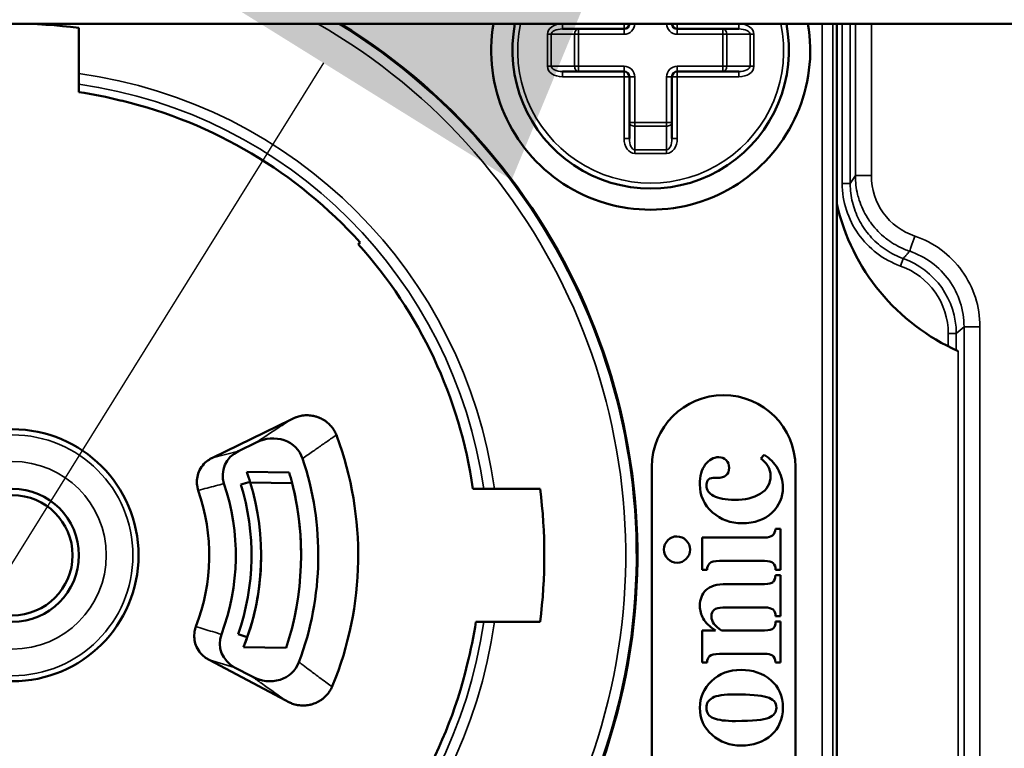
# Model space of a CAD drawing. Header units: millimetres. Extents: x 50 to 3176, y 50 to 2109.
# Tile 657 of 817: x 2344 to 2363, y 1023 to 1036. Entities that reach past the tile are written whole.
import ezdxf

# ---------------------------------------------------------------- set-up
doc = ezdxf.new("R2010")
doc.units = ezdxf.units.MM
doc.header["$LTSCALE"] = 10
for name, color, linetype, lineweight in [('Dimension (ISO)', 7, 'Continuous', 25), ('Visible (ISO)', 7, 'Continuous', 50), ('Visible Narrow (ISO)', 7, 'Continuous', 35)]:
    doc.layers.add(name, color=color, linetype=linetype, lineweight=lineweight)
doc.styles.add('Note Text (ANSI)', font='tahoma.ttf')
doc.dimstyles.new('Default (ISO)', dxfattribs={"dimscale": 10, "dimtxt": 1, "dimasz": 2.5, "dimexe": 3.175, "dimexo": 0, "dimgap": 0.762, "dimtad": 1, "dimrnd": 1e-08, "dimzin": 0, "dimdsep": 46, "dimtxsty": 'Note Text (ANSI)', "dimcen": 0.09, "dimdle": 10, "dimclrd": 1, "dimclre": 1, "dimclrt": 1, "dimazin": 0, "dimtfac": 3.5052, "dimtmove": 0, "dimatfit": 3, "dimfxl": 1, "dimtolj": 1, "dimtzin": 0, "dimlwd": -1, "dimlwe": -1, "dimarcsym": 0})

# ---------------------------------------------------------------- blocks, each defined once
blk = doc.blocks.new('*D13')
at = {"layer": 'Defpoints', "color": 0, "transparency": 16777216}
for p in [(2370.247, 1067.721), (2363.375, 1056.686)]:
    blk.add_point(p, dxfattribs=at)
at = {"layer": 'Dimension (ISO)', "color": 1, "transparency": 16777216}
for p, q in [((2383.462, 1088.942), (2521.218, 1310.149)), ((2363.375, 1056.686), (2370.247, 1067.721)), ((2350.159, 1035.464), (2336.944, 1014.243))]:
    blk.add_line(p, q, dxfattribs=at)
for points in [[(2379.925, 1091.145), (2386.999, 1086.74), (2370.247, 1067.721)], [(2346.622, 1037.667), (2353.696, 1033.262), (2363.375, 1056.686)]]:
    blk.add_solid(points, dxfattribs=at)
at = {"layer": 'Dimension (ISO)', "color": 1, "transparency": 16777216, "insert": (2422.55, 1190.872), "char_height": 10, "attachment_point": 1, "rotation": 58.0875, "style": 'Note Text (ANSI)'}
blk.add_mtext('\\A1;∅13.00 mm [∅0.512 in]', dxfattribs=at)

msp = doc.modelspace()

# ---------------------------------------------------------------- linework, layer by layer
at = {"layer": 'Visible (ISO)'}
for p, q in [((2551.3108, 1036.2033), (2182.3108, 1036.2033)), ((2345.5608, 1035.2654), (2345.5608, 1036.1248)), ((2355.8108, 1036.1033), (2354.6522, 1036.1033)), ((2357.9693, 1036.1033), (2356.8108, 1036.1033)), ((2359.8108, 1036.2033), (2359.8108, 1015.2033)), ((2354.6522, 1035.3033), (2355.8108, 1035.3033)), ((2356.8108, 1035.3033), (2357.9693, 1035.3033)), ((2345.5608, 1035.0635), (2345.5608, 1035.2654)), ((2355.9108, 1035.2033), (2355.9108, 1034.0447)), ((2356.7108, 1034.0447), (2356.7108, 1035.2033)), ((2350.846, 1032.0876), (2350.8117, 1032.0568)), ((2349.5403, 1028.7539), (2348.0734, 1028.0385)), ((2349.5403, 1028.7539), (2349.5862, 1028.7763)), ((2348.559, 1028.164), (2348.8945, 1028.3276)), ((2358.3836, 1028.0254), (2358.4438, 1028.0949)), ((2348.0588, 1028.0313), (2348.0734, 1028.0385)), ((2349.5146, 1027.7623), (2348.7147, 1027.7762)), ((2348.7147, 1027.7762), (2348.7147, 1027.7762)), ((2349.5146, 1027.7623), (2348.7147, 1027.7762)), ((2349.5146, 1027.7623), (2349.5146, 1027.7623)), ((2356.3322, 1027.866), (2356.3322, 1015.566)), ((2359.0322, 1015.566), (2359.0322, 1027.866)), ((2348.7775, 1027.5865), (2348.6044, 1027.5369)), ((2348.7811, 1027.575), (2348.7811, 1027.5748)), ((2349.5692, 1027.5613), (2348.7811, 1027.575)), ((2349.5692, 1027.5611), (2348.7811, 1027.5748)), ((2349.5692, 1027.5611), (2349.5692, 1027.5613)), ((2357.4841, 1027.6583), (2357.5597, 1027.6583)), ((2353.171, 1027.4533), (2352.9689, 1027.4533)), ((2353.3729, 1027.4533), (2353.171, 1027.4533)), ((2354.2323, 1027.4533), (2353.3729, 1027.4533)), ((2358.7508, 1026.7033), (2358.6597, 1026.7033)), ((2358.7508, 1025.9319), (2358.7508, 1026.7033)), ((2358.453, 1026.5382), (2357.282, 1026.5382)), ((2357.282, 1026.5382), (2357.282, 1025.9319)), ((2349.7367, 1026.1077), (2349.7367, 1026.108)), ((2357.6029, 1026.097), (2358.453, 1026.097)), ((2357.282, 1025.9319), (2357.3731, 1025.9319)), ((2358.6597, 1025.9319), (2358.7508, 1025.9319)), ((2358.453, 1025.6619), (2357.7402, 1025.6619)), ((2358.7508, 1025.827), (2358.6597, 1025.827)), ((2358.7508, 1025.0556), (2358.7508, 1025.827)), ((2357.6693, 1025.2207), (2358.453, 1025.2207)), ((2353.171, 1024.9533), (2353.3729, 1024.9533)), ((2353.3729, 1024.9533), (2354.2323, 1024.9533)), ((2358.6597, 1025.0556), (2358.7508, 1025.0556)), ((2358.7508, 1024.9553), (2358.6597, 1024.9553)), ((2358.7508, 1024.1839), (2358.7508, 1024.9553)), ((2357.5289, 1024.7902), (2357.282, 1024.7902)), ((2357.282, 1024.7902), (2357.282, 1024.1839)), ((2358.453, 1024.7902), (2357.64, 1024.7902)), ((2348.5552, 1024.7189), (2348.7264, 1024.6633)), ((2348.6572, 1024.4765), (2348.6572, 1024.4767)), ((2348.6572, 1024.4765), (2349.4571, 1024.4626)), ((2348.0071, 1024.2379), (2347.9928, 1024.2455)), ((2349.4481, 1023.4717), (2348.0071, 1024.2379)), ((2357.282, 1024.1839), (2357.3731, 1024.1839)), ((2357.6029, 1024.349), (2358.453, 1024.349)), ((2358.6597, 1024.1839), (2358.7508, 1024.1839)), ((2348.8175, 1023.9203), (2348.4879, 1024.0955)), ((2349.4931, 1023.4478), (2349.4481, 1023.4717))]:
    msp.add_line(p, q, dxfattribs=at)
for radius in [2.37, 1.25, 1.13]:
    msp.add_circle((2344.3108, 1026.2033), radius, dxfattribs=at)
for centre, radius, start, end in [((2344.3108, 1026.2033), 11.75, 121.67243, 58.32757), ((2344.3108, 1026.2033), 10, 82.81924, 97.18076), ((2356.3108, 1035.7033), 3, 170.40593, 9.59407), ((2356.3108, 1035.7033), 2.6, 168.91251, 11.08749), ((2355.8108, 1036.2033), 0.1, 270, 0), ((2356.8108, 1036.2033), 0.1, 180, 270), ((2355.8108, 1035.2033), 0.1, 0, 90), ((2356.8108, 1035.2033), 0.1, 90, 180), ((2344.3108, 1026.2033), 8.794, 42, 76.5195), ((2363.7108, 1033.7033), 4, 192.83857, 246.13117), ((2344.3108, 1026.2033), 8.7479, 8.21521, 42), ((2357.6822, 1027.866), 1.35, 0, 180), ((2344.3108, 1026.2033), 6.5, 337.83616, 20.16305), ((2344.3108, 1026.2033), 5.75, 339.53276, 18.4671), ((2344.3107, 1026.2033), 4.2, 339.25795, 18.74168), ((2344.2858, 1026.2028), 4.52, 340.83365, 17.16635), ((2344.2858, 1026.2029), 4.7, 338.45018, 16.97208), ((2344.1876, 1026.2046), 5.55, 341.70724, 14.1475), ((2344.1876, 1026.2048), 5.55, 359, 14.14712), ((2344.3108, 1026.2033), 3.7, 338.79307, 19.20698), ((2344.3108, 1026.2033), 10, 352.81924, 7.18076), ((2344.2858, 1026.2033), 4.7, 340.87317, 358.99687), ((2344.2858, 1026.2031), 4.7, 338.45018, 340.8754), ((2344.3108, 1026.2033), 8.794, 312, 346.5195)]:
    msp.add_arc(centre, radius, start, end, dxfattribs=at)
for centre, major_axis, ratio, start_param, end_param in [((2344.1532, 1025.8797), (1.8126, 8.9646), 0.9818305, 6.2380913, 6.3290072), ((2350.3891, 1028.4466), (-0.0405, 0.1043), 0.1856713, 4.6131769, 4.8378672), ((2349.1396, 1027.7779), (0.5639, 0.3727), 0.8879697, 6.0497198, 7.7075625), ((2348.7884, 1027.7184), (-0.5104, -0.132), 0.9483956, 4.9237624, 6.3533834), ((2355.9473, 1025.2152), (2.6156, 2.7886), 0.4395575, 6.153076, 6.3720996), ((2356.9248, 1025.9196), (0.731, 2.1191), 0.2803371, 6.1474997, 6.3795998), ((2354.6286, 1026.3977), (-3.138, -1.5423), 0.2295138, 3.0292689, 3.2196894), ((2344.2858, 1026.2029), (0.0818, 4.6998), 0.9999006, 5.0260159, 5.071096), ((2313.4892, 1026.8455), (36.2382, -0.6335), 0.371421, 0.100177, 0.1151218), ((2352.9942, 1026.6511), (-5.7943, -0.937), 0.3364886, 3.0872312, 3.2705144), ((2379.8014, 1038.0369), (-22.4997, -10.8048), 0.1595497, 6.2067154, 6.3520569), ((2357.7509, 1027.3009), (0.3563, -0.3246), 0.4194579, 2.7100069, 3.2158197), ((2345.3399, 1045.2509), (-13.2522, 18.6831), 0.0739076, 3.1510577, 3.2205603), ((2354.865, 1030.5423), (-2.0463, 4.4575), 0.2153904, 3.0430375, 3.221281), ((2361.5343, 1024.0282), (4.1301, -2.0014), 0.1267953, 2.8856776, 3.0976024), ((2357.245, 1025.311), (1.387, 0.7211), 0.2253561, 0.0743933, 0.409038), ((2365.8312, 1019.8097), (-8.5133, 5.7001), 0.1556994, 6.0547014, 6.2515459), ((2358.3883, 1026.1625), (-0.1922, 0.4832), 0.4042163, 3.3140792, 3.7978167), ((2361.2559, 1022.9037), (-3.9555, 2.5842), 0.2779039, 6.2234943, 6.4627905), ((2358.3806, 1024.636), (0.9042, -0.5106), 0.3149718, 2.6327315, 3.0196144), ((2358.0062, 1024.8834), (0.6321, 0.2668), 0.3263102, 0.1751197, 0.6581765), ((2357.977, 1024.3711), (0.6356, 0.8116), 0.3069148, 5.9097043, 6.2800303), ((2343.9872, 1026.3608), (-8.9646, 1.8126), 0.9818305, 3.0964986, 3.1874146), ((2391.8279, 1024.9794), (-34.5642, 0.1561), 0.0802589, 0.0443742, 0.1243209), ((2348.7328, 1024.5328), (-0.5055, 0.1497), 0.9483952, 6.2129715, 7.6426089), ((2349.0816, 1024.4611), (0.5505, -0.3922), 0.8879596, 4.8589725, 6.5167493), ((2357.9998, 1023.7124), (-0.5846, 0.5917), 0.3817398, 6.2702125, 6.6518746), ((2363.2658, 1013.5697), (-5.6503, 10.3845), 0.2478645, 6.1491279, 6.3497761), ((2353.0738, 1014.1112), (5.3642, 9.8348), 0.2649244, 6.2301122, 6.4266911), ((2299.517, 987.6393), (-59.1857, -36.063), 0.0927253, 3.0851534, 3.1729627), ((2375.4136, 1018.0114), (18.0004, -5.4472), 0.0660384, 2.926737, 3.0782133), ((2352.4096, 1022.2776), (6.2212, 1.1669), 0.0954397, 0.1937424, 0.4706912), ((2371.5837, 1029.8352), (-14.2847, -6.7934), 0.1980167, 6.1892907, 6.368666), ((2360.5112, 1025.3541), (3.1193, 2.1412), 0.216422, 2.9941058, 3.2883258), ((2326.5811, 1066.2795), (-31.9405, 43.5053), 0.113196, 3.0586778, 3.1538293)]:
    msp.add_ellipse(centre, major_axis=major_axis, ratio=ratio, start_param=start_param, end_param=end_param, dxfattribs=at)
for points in [[(2345.5608, 1034.9164), (2345.5608, 1034.9893), (2345.5608, 1035.0635)], [(2353.0239, 1024.9533), (2353.0968, 1024.9533), (2353.171, 1024.9533)]]:
    msp.add_rational_spline(points, [1.00003363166, 1.00005538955, 1.00000850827], degree=2, dxfattribs=at)
for points, knots in [([(2349.5862, 1028.7763), (2349.5941, 1028.7801), (2349.6029, 1028.7842), (2349.6134, 1028.7887), (2349.6141, 1028.789), (2349.6249, 1028.7936), (2349.6361, 1028.798), (2349.6487, 1028.8025), (2349.6494, 1028.8028), (2349.6629, 1028.8075), (2349.6766, 1028.8118), (2349.7059, 1028.8198), (2349.7217, 1028.8235), (2349.7529, 1028.8294), (2349.7682, 1028.8317), (2349.7866, 1028.8337), (2349.789, 1028.834), (2349.8068, 1028.8357), (2349.823, 1028.8367), (2349.8436, 1028.837), (2349.8473, 1028.837), (2349.8654, 1028.8369), (2349.8802, 1028.8364), (2349.903, 1028.8346), (2349.9103, 1028.8339), (2349.9357, 1028.831), (2349.9543, 1028.828), (2349.9798, 1028.8226), (2349.9862, 1028.8212), (2350.0115, 1028.8149), (2350.0311, 1028.8091), (2350.0585, 1028.7993), (2350.0661, 1028.7965), (2350.088, 1028.7876), (2350.1025, 1028.7811), (2350.1304, 1028.7672), (2350.1438, 1028.7599), (2350.1738, 1028.742), (2350.1903, 1028.731), (2350.216, 1028.7119), (2350.2257, 1028.7043), (2350.2596, 1028.6758), (2350.2824, 1028.6533), (2350.3241, 1028.605), (2350.343, 1028.5793), (2350.3745, 1028.5282), (2350.3876, 1028.5033), (2350.4004, 1028.474), (2350.4018, 1028.4706), (2350.4033, 1028.4672)], [0, 0, 0, 0, 0.0663966, 0.0663966, 0.0714286, 0.0714286, 0.1388454, 0.1388454, 0.1428571, 0.1428571, 0.2142857, 0.2142857, 0.2857143, 0.2857143, 0.3479802, 0.3479802, 0.3571429, 0.3571429, 0.4158703, 0.4158703, 0.4285714, 0.4285714, 0.4772688, 0.4772688, 0.5, 0.5, 0.553928, 0.553928, 0.5714286, 0.5714286, 0.6233044, 0.6233044, 0.6428571, 0.6428571, 0.6797506, 0.6797506, 0.7142857, 0.7142857, 0.7584241, 0.7584241, 0.7857143, 0.7857143, 0.8571429, 0.8571429, 0.9285714, 0.9285714, 0.9916208, 0.9916208, 1, 1, 1, 1]), ([(2347.8048, 1027.4205), (2347.8036, 1027.424), (2347.8025, 1027.4274), (2347.7958, 1027.4486), (2347.7903, 1027.4704), (2347.7719, 1027.5673), (2347.7782, 1027.663), (2347.8174, 1027.7814), (2347.8387, 1027.8255), (2347.8936, 1027.9053), (2347.9272, 1027.941), (2347.9889, 1027.9914), (2348.0239, 1028.0138), (2348.0552, 1028.0296), (2348.057, 1028.0305), (2348.0588, 1028.0313)], [0.813336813, 0.813336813, 0.813336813, 0.813336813, 0.814379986, 0.814379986, 0.820010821, 0.820010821, 0.843986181, 0.843986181, 0.857473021, 0.857473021, 0.870959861, 0.870959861, 0.881367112, 0.881367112, 0.882003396, 0.882003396, 0.882003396, 0.882003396]), ([(2347.9928, 1024.2455), (2347.991, 1024.2465), (2347.9892, 1024.2474), (2347.9585, 1024.2642), (2347.9243, 1024.2879), (2347.8643, 1024.3404), (2347.8321, 1024.3772), (2347.7799, 1024.4589), (2347.7601, 1024.5037), (2347.7252, 1024.6234), (2347.7222, 1024.7193), (2347.7439, 1024.8155), (2347.7502, 1024.8371), (2347.7577, 1024.8581), (2347.7589, 1024.8614), (2347.7602, 1024.8649)], [-0.145921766, -0.145921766, -0.145921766, -0.145921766, -0.145286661, -0.145286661, -0.134879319, -0.134879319, -0.121391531, -0.121391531, -0.107903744, -0.107903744, -0.083928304, -0.083928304, -0.078297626, -0.078297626, -0.077255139, -0.077255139, -0.077255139, -0.077255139]), ([(2350.3206, 1023.7282), (2350.3084, 1023.7016), (2350.2944, 1023.676), (2350.277, 1023.6492), (2350.2755, 1023.6469), (2350.2564, 1023.6181), (2350.2366, 1023.593), (2350.1932, 1023.5462), (2350.1695, 1023.5245), (2350.1287, 1023.4926), (2350.1126, 1023.4812), (2350.0855, 1023.4641), (2350.075, 1023.4578), (2350.0499, 1023.444), (2350.0353, 1023.4368), (2350.0069, 1023.424), (2349.9931, 1023.4185), (2349.9591, 1023.4061), (2349.9391, 1023.4001), (2349.9121, 1023.3934), (2349.9048, 1023.3917), (2349.8777, 1023.3861), (2349.8587, 1023.3831), (2349.8343, 1023.3804), (2349.8283, 1023.3799), (2349.8063, 1023.3781), (2349.7909, 1023.3776), (2349.7691, 1023.3775), (2349.7623, 1023.3776), (2349.7381, 1023.3784), (2349.7215, 1023.3797), (2349.7025, 1023.3819), (2349.6993, 1023.3823), (2349.68, 1023.3849), (2349.6646, 1023.3875), (2349.6478, 1023.3911), (2349.6456, 1023.3916), (2349.6268, 1023.3958), (2349.6112, 1023.4001), (2349.5832, 1023.4088), (2349.5706, 1023.4132), (2349.5579, 1023.4181), (2349.557, 1023.4184), (2349.5446, 1023.4233), (2349.5338, 1023.428), (2349.5231, 1023.4329), (2349.5222, 1023.4333), (2349.5117, 1023.4382), (2349.503, 1023.4426), (2349.4945, 1023.4471), (2349.4938, 1023.4474), (2349.4931, 1023.4478)], [0, 0, 0, 0, 0.0653429, 0.0653429, 0.0714286, 0.0714286, 0.1428571, 0.1428571, 0.2142857, 0.2142857, 0.2582452, 0.2582452, 0.2857143, 0.2857143, 0.3226135, 0.3226135, 0.3571429, 0.3571429, 0.4088706, 0.4088706, 0.4285714, 0.4285714, 0.4822167, 0.4822167, 0.5, 0.5, 0.5485907, 0.5485907, 0.5714286, 0.5714286, 0.6307085, 0.6307085, 0.6428571, 0.6428571, 0.704722, 0.704722, 0.7142857, 0.7142857, 0.7857143, 0.7857143, 0.8521937, 0.8521937, 0.8571429, 0.8571429, 0.9228205, 0.9228205, 0.9285714, 0.9285714, 0.9944548, 0.9944548, 1, 1, 1, 1])]:
    msp.add_open_spline(points, degree=3, knots=knots, dxfattribs=at)
for points in [[(2357.2358, 1027.5379), (2357.2358, 1027.6922), (2357.2697, 1027.8156), (2357.3376, 1027.9082)], [(2357.3376, 1027.9082), (2357.4055, 1028.0008), (2357.4903, 1028.0486), (2357.5952, 1028.0486)], [(2358.5209, 1027.8758), (2358.4916, 1027.9267), (2358.4453, 1027.9761), (2358.3836, 1028.0254)], [(2357.731, 1027.7076), (2357.694, 1027.6737), (2357.6369, 1027.6583), (2357.5597, 1027.6583)], [(2357.7865, 1027.8496), (2357.7865, 1027.7879), (2357.768, 1027.7416), (2357.731, 1027.7076)], [(2358.37, 1027.3599), (2358.4993, 1027.4361), (2358.5641, 1027.5487), (2358.5641, 1027.6999)], [(2358.5641, 1027.6999), (2358.5641, 1027.7663), (2358.5502, 1027.8249), (2358.5209, 1027.8758)], [(2357.3854, 1027.6135), (2357.3669, 1027.5842), (2357.3576, 1027.5518), (2357.3576, 1027.5148)], [(2357.3576, 1027.5148), (2357.3576, 1027.4346), (2357.4024, 1027.3698), (2357.4919, 1027.3204)], [(2357.8945, 1027.2463), (2358.0827, 1027.2463), (2358.2401, 1027.2834), (2358.37, 1027.3599)], [(2358.797, 1027.4808), (2358.797, 1027.2957), (2358.7292, 1027.1368), (2358.5907, 1027.0037)], [(2357.4919, 1027.3204), (2357.5813, 1027.271), (2357.7156, 1027.2463), (2357.8945, 1027.2463)], [(2358.0287, 1026.8051), (2357.8174, 1026.8051), (2357.6323, 1026.873), (2357.4737, 1027.0107)], [(2358.5907, 1027.0037), (2358.453, 1026.8714), (2358.2663, 1026.8051), (2358.0287, 1026.8051)], [(2356.5585, 1026.3114), (2356.5585, 1026.3793), (2356.5832, 1026.4364), (2356.6318, 1026.485)], [(2356.6318, 1026.485), (2356.6804, 1026.5336), (2356.7374, 1026.5583), (2356.8053, 1026.5583)], [(2356.8053, 1026.5583), (2356.8747, 1026.5583), (2356.9334, 1026.5336), (2356.9812, 1026.4842)], [(2356.9812, 1026.4842), (2357.029, 1026.4348), (2357.0522, 1026.3778), (2357.0522, 1026.3099)], [(2358.453, 1026.5382), (2358.524, 1026.5382), (2358.5749, 1026.5505), (2358.6046, 1026.5779)], [(2356.6321, 1026.1351), (2356.5832, 1026.1834), (2356.5585, 1026.242), (2356.5585, 1026.3114)], [(2357.0522, 1026.3099), (2357.0522, 1026.2404), (2357.029, 1026.1818), (2356.9812, 1026.134)], [(2356.8069, 1026.063), (2356.739, 1026.063), (2356.6819, 1026.0862), (2356.6321, 1026.1351)], [(2357.4193, 1026.0507), (2357.3885, 1026.0198), (2357.3731, 1025.9813), (2357.3731, 1025.9319)], [(2358.6597, 1025.9319), (2358.6597, 1025.9843), (2358.6459, 1026.0245), (2358.6162, 1026.0534)], [(2358.453, 1025.6619), (2358.5332, 1025.6619), (2358.5857, 1025.6742), (2358.6112, 1025.6997)], [(2357.2971, 1025.0122), (2357.2574, 1025.0849), (2357.2358, 1025.1636), (2357.2358, 1025.25)], [(2357.5027, 1025.1775), (2357.4687, 1025.1497), (2357.4517, 1025.1096), (2357.4517, 1025.0571)], [(2357.4517, 1025.0571), (2357.4517, 1025.0016), (2357.4687, 1024.9553), (2357.5001, 1024.9156)], [(2358.6216, 1024.8346), (2358.6474, 1024.8643), (2358.6597, 1024.9044), (2358.6597, 1024.9553)], [(2357.5001, 1024.9156), (2357.532, 1024.8751), (2357.5783, 1024.8334), (2357.64, 1024.7902)], [(2358.453, 1024.7902), (2358.5394, 1024.7902), (2358.5949, 1024.8041), (2358.6216, 1024.8346)], [(2357.6029, 1024.349), (2357.5104, 1024.349), (2357.4487, 1024.3351), (2357.4182, 1024.307)], [(2358.5996, 1024.3181), (2358.5656, 1024.3382), (2358.5178, 1024.349), (2358.453, 1024.349)], [(2358.6597, 1024.1839), (2358.6536, 1024.2534), (2358.6335, 1024.2981), (2358.5996, 1024.3181)], [(2357.2358, 1023.3369), (2357.2358, 1023.5313), (2357.3098, 1023.698), (2357.4568, 1023.8379)], [(2350.3305, 1023.7511), (2350.3294, 1023.7485), (2350.3273, 1023.7434), (2350.324, 1023.7358), (2350.3217, 1023.7307), (2350.3206, 1023.7282)], [(2357.4721, 1023.523), (2357.3962, 1023.4804), (2357.3576, 1023.4187), (2357.3576, 1023.3354)], [(2358.6752, 1023.3369), (2358.6752, 1023.4372), (2358.615, 1023.5036), (2358.493, 1023.537)], [(2358.5336, 1023.1463), (2358.6289, 1023.1873), (2358.6752, 1023.2505), (2358.6752, 1023.3369)], [(2358.797, 1023.3354), (2358.797, 1023.1256), (2358.7245, 1022.9543), (2358.5795, 1022.8217)], [(2357.4931, 1023.1373), (2357.5829, 1023.1024), (2357.7217, 1023.0855), (2357.9084, 1023.0855)], [(2357.9084, 1023.0855), (2358.2309, 1023.0855), (2358.4391, 1023.1055), (2358.5336, 1023.1463)], [(2358.0041, 1022.6242), (2357.7989, 1022.6242), (2357.6199, 1022.6905), (2357.466, 1022.8251)]]:
    msp.add_open_spline(points, degree=3, dxfattribs=at)
at = {"layer": 'Visible Narrow (ISO)'}
for p, q in [((2354.6522, 1036.1033), (2354.6522, 1036.2033)), ((2354.9522, 1036.1033), (2354.9522, 1036.0033)), ((2355.8108, 1036.2033), (2355.8108, 1036.1033)), ((2355.8108, 1036.0033), (2355.8108, 1036.1033)), ((2356.8108, 1036.1033), (2356.8108, 1036.2033)), ((2356.8108, 1036.1033), (2356.8108, 1036.0033)), ((2357.6693, 1036.0033), (2357.6693, 1036.1033)), ((2357.9693, 1036.2033), (2357.9693, 1036.1033)), ((2359.5357, 1015.2033), (2359.5357, 1036.2033)), ((2359.7356, 1036.2033), (2359.7356, 1015.2033)), ((2359.9134, 1033.1991), (2359.9134, 1036.2033)), ((2360.0631, 1036.2033), (2360.0633, 1033.1991)), ((2360.16, 1036.2033), (2360.1603, 1033.3446)), ((2360.4601, 1036.2033), (2360.4603, 1033.3452)), ((2354.3693, 1035.4033), (2354.3693, 1036.0033)), ((2354.3693, 1036.0033), (2354.4401, 1036.0033)), ((2354.4401, 1036.0033), (2354.4401, 1035.4033)), ((2354.8815, 1036.0033), (2354.4401, 1036.0033)), ((2354.8815, 1035.4033), (2354.8815, 1036.0033)), ((2354.8815, 1036.0033), (2354.9522, 1036.0033)), ((2355.8108, 1036.0033), (2354.9522, 1036.0033)), ((2354.9522, 1036.0033), (2354.9522, 1035.4033)), ((2357.6693, 1036.0033), (2356.8108, 1036.0033)), ((2357.6693, 1035.4033), (2357.6693, 1036.0033)), ((2357.6693, 1036.0033), (2357.7401, 1036.0033)), ((2358.1815, 1036.0033), (2357.7401, 1036.0033)), ((2357.7401, 1036.0033), (2357.7401, 1035.4033)), ((2358.1815, 1036.0033), (2358.2522, 1036.0033)), ((2358.1815, 1035.4033), (2358.1815, 1036.0033)), ((2358.2522, 1036.0033), (2358.2522, 1035.4033)), ((2354.4401, 1035.4033), (2354.3693, 1035.4033)), ((2354.4401, 1035.4033), (2354.8815, 1035.4033)), ((2354.6522, 1035.2033), (2354.6522, 1035.3033)), ((2354.9522, 1035.4033), (2354.8815, 1035.4033)), ((2354.9522, 1035.4033), (2355.8108, 1035.4033)), ((2354.9522, 1035.4033), (2354.9522, 1035.3033)), ((2355.8108, 1035.3033), (2355.8108, 1035.4033)), ((2355.8108, 1035.3033), (2355.8108, 1035.2033)), ((2356.8108, 1035.4033), (2357.6693, 1035.4033)), ((2356.8108, 1035.4033), (2356.8108, 1035.3033)), ((2356.8108, 1035.2033), (2356.8108, 1035.3033)), ((2357.6693, 1035.3033), (2357.6693, 1035.4033)), ((2357.7401, 1035.4033), (2357.6693, 1035.4033)), ((2357.7401, 1035.4033), (2358.1815, 1035.4033)), ((2357.9693, 1035.3033), (2357.9693, 1035.2033)), ((2358.2522, 1035.4033), (2358.1815, 1035.4033)), ((2355.8108, 1035.2033), (2354.6522, 1035.2033)), ((2355.8108, 1034.0447), (2355.8108, 1035.2033)), ((2355.8108, 1035.2033), (2355.9108, 1035.2033)), ((2356.0108, 1035.2033), (2355.9108, 1035.2033)), ((2356.0108, 1035.2033), (2356.0108, 1034.3447)), ((2356.6108, 1034.3447), (2356.6108, 1035.2033)), ((2356.7108, 1035.2033), (2356.6108, 1035.2033)), ((2356.7108, 1035.2033), (2356.8108, 1035.2033)), ((2357.9693, 1035.2033), (2356.8108, 1035.2033)), ((2356.8108, 1035.2033), (2356.8108, 1034.0447)), ((2355.9108, 1034.3447), (2356.0108, 1034.3447)), ((2356.0108, 1034.3447), (2356.6108, 1034.3447)), ((2356.0108, 1034.274), (2356.0108, 1034.3447)), ((2356.6108, 1034.274), (2356.0108, 1034.274)), ((2356.0108, 1034.274), (2356.0108, 1033.8326)), ((2356.6108, 1034.3447), (2356.7108, 1034.3447)), ((2356.6108, 1034.3447), (2356.6108, 1034.274)), ((2356.6108, 1033.8326), (2356.6108, 1034.274)), ((2355.9108, 1034.0447), (2355.8108, 1034.0447)), ((2356.8108, 1034.0447), (2356.7108, 1034.0447)), ((2356.0108, 1033.8326), (2356.6108, 1033.8326)), ((2356.0108, 1033.7619), (2356.0108, 1033.8326)), ((2356.6108, 1033.8326), (2356.6108, 1033.7619)), ((2356.6108, 1033.7619), (2356.0108, 1033.7619)), ((2360.1603, 1033.3446), (2360.0633, 1033.1991)), ((2360.1603, 1033.3446), (2360.4603, 1033.3446)), ((2359.9134, 1033.1991), (2360.0633, 1033.1991)), ((2361.0098, 1031.6448), (2361.0601, 1031.786)), ((2362.0567, 1030.3734), (2362.2024, 1030.5022)), ((2362.2024, 1030.5022), (2362.5023, 1030.5022)), ((2362.2024, 1021.9044), (2362.2024, 1030.5022)), ((2362.5023, 1030.5022), (2362.5023, 1021.9044)), ((2361.9068, 1030.1332), (2361.9068, 1030.3734)), ((2361.9068, 1030.3734), (2362.0567, 1030.3734)), ((2362.0567, 1030.3734), (2362.0567, 1030.0613)), ((2362.0922, 1030.0454), (2362.0922, 1022.3612)), ((2348.559, 1028.164), (2348.0734, 1028.0385)), ((2348.0071, 1024.2379), (2348.4879, 1024.0955))]:
    msp.add_line(p, q, dxfattribs=at)
for radius in [2.2646, 1.7648]:
    msp.add_circle((2344.3108, 1026.2033), radius, dxfattribs=at)
for centre, radius, start, end in [((2344.3108, 1026.2033), 11.7299, 121.51304, 58.48696), ((2344.3108, 1026.2033), 11.5299, 119.85262, 60.14738), ((2356.3108, 1035.7033), 2.5, 168.46304, 11.53696), ((2355.8108, 1036.2033), 0.2, 270, 0), ((2356.8108, 1036.2033), 0.2, 180, 270), ((2355.8108, 1035.2033), 0.2, 0, 90), ((2356.8108, 1035.2033), 0.2, 90, 180), ((2344.3108, 1026.2033), 9.1479, 7.85365, 82.14635), ((2344.3108, 1026.2033), 8.9479, 8.03032, 81.96968), ((2361.66, 1033.3445), 1.1997, 179.97923, 251.38981), ((2360.5574, 1030.3735), 1.3494, 359.99432, 70.41145), ((2344.3108, 1026.2033), 9.1479, 277.85365, 352.14635), ((2344.3108, 1026.2033), 8.9479, 278.03032, 351.96968)]:
    msp.add_arc(centre, radius, start, end, dxfattribs=at)
for centre, major_axis, ratio, start_param, end_param in [((2354.6525, 1036.0031), (-0.2831, 0.0004), 0.7071819, 4.714229, 6.28392), ((2354.6524, 1036.0032), (-0.2123, 0.0001), 0.4714906, 4.7133845, 6.2831186), ((2354.9522, 1036.0033), (0, 0.1), 0.7071068, 0.0000029, 1.570801), ((2357.6693, 1036.0033), (0, 0.1), 0.7071068, 4.7123802, 6.2831786), ((2357.9691, 1036.0031), (0.2831, 0.0004), 0.7071835, 6.2824046, 7.8520412), ((2357.9691, 1036.0032), (-0.2124, -0.0001), 0.4714285, 3.1415173, 4.7110707), ((2354.6525, 1035.4035), (0.2831, 0.0004), 0.7071835, 3.140812, 4.7104486), ((2354.6524, 1035.4034), (-0.2124, -0.0001), 0.4714285, 6.2831099, 7.8526634), ((2354.9522, 1035.4033), (0, -0.1), 0.7071068, 4.7123802, 6.2831786), ((2357.6693, 1035.4033), (0, -0.1), 0.7071068, 0.0000029, 1.570801), ((2357.9691, 1035.4035), (-0.2831, 0.0004), 0.7071819, 1.5726364, 3.1423273), ((2357.9692, 1035.4034), (-0.2123, 0.0001), 0.4714906, 1.5717918, 3.141526), ((2356.0108, 1034.3447), (-0.1, 0), 0.7071068, 0.0000029, 1.570801), ((2356.6108, 1034.3447), (0.1, 0), 0.7071068, 4.7123802, 6.2831786), ((2356.011, 1034.045), (0.0004, 0.2831), 0.7071819, 1.5726364, 3.1423273), ((2356.0109, 1034.0449), (0.0001, 0.2123), 0.4714906, 1.5717918, 3.141526), ((2356.6105, 1034.045), (-0.0004, 0.2831), 0.7071835, 3.140812, 4.7104486), ((2356.6107, 1034.0449), (-0.0001, 0.2124), 0.4714285, 3.1415173, 4.7110707), ((2361.2772, 1032.2075), (-0.0957, -0.2843), 0.0000152, 0.0227891, 1.5707868), ((2360.5573, 1030.3734), (0, 1.4995), 0.9999992, 4.712389, 5.9412524)]:
    msp.add_ellipse(centre, major_axis=major_axis, ratio=ratio, start_param=start_param, end_param=end_param, dxfattribs=at)
for points, knots in [([(2360.1604, 1033.3446), (2360.1603, 1033.2853), (2360.1639, 1033.2259), (2360.178, 1033.1079), (2360.1885, 1033.0493), (2360.2112, 1032.9556), (2360.2212, 1032.92), (2360.2513, 1032.8267), (2360.2736, 1032.7698), (2360.3248, 1032.6591), (2360.3538, 1032.6053), (2360.4037, 1032.525), (2360.4224, 1032.497), (2360.4774, 1032.4204), (2360.5158, 1032.3733), (2360.5981, 1032.2839), (2360.642, 1032.2417), (2360.7144, 1032.1802), (2360.7411, 1032.1589), (2360.8165, 1032.1032), (2360.8666, 1032.0706), (2360.9702, 1032.0116), (2361.0237, 1031.9853), (2361.1124, 1031.9479), (2361.1467, 1031.935), (2361.1814, 1031.9232)], [0.0000005, 0.0000005, 0.0000005, 0.0000005, 0.09524601, 0.09524601, 0.19058189, 0.19058189, 0.25, 0.25, 0.34799419, 0.34799419, 0.4459806, 0.4459806, 0.5, 0.5, 0.59749036, 0.59749036, 0.69520564, 0.69520564, 0.75, 0.75, 0.84571448, 0.84571448, 0.94121711, 0.94121711, 0.99999872, 0.99999872, 0.99999872, 0.99999872]), ([(2359.9134, 1033.1991), (2359.9134, 1033.0234), (2359.967, 1032.6911), (2360.1935, 1032.2328), (2360.5492, 1031.8657), (2360.8442, 1031.7037), (2361.0098, 1031.6448)], [0.00002052, 0.00002052, 0.00002052, 0.00002052, 0.25, 0.5, 0.75, 1, 1, 1, 1]), ([(2361.0601, 1031.786), (2361.0044, 1031.8058), (2360.9498, 1031.829), (2360.8413, 1031.8828), (2360.7875, 1031.9137), (2360.6865, 1031.9805), (2360.639, 1032.0161), (2360.5487, 1032.0926), (2360.5059, 1032.1335), (2360.4252, 1032.2201), (2360.3875, 1032.2657), (2360.3476, 1032.3203), (2360.3427, 1032.3271), (2360.3045, 1032.3811), (2360.274, 1032.4302), (2360.2187, 1032.5316), (2360.194, 1032.5839), (2360.1508, 1032.6911), (2360.1322, 1032.7459), (2360.1016, 1032.8573), (2360.0895, 1032.9139), (2360.072, 1033.0281), (2360.0665, 1033.0857), (2360.0637, 1033.1619), (2360.0633, 1033.1805), (2360.0633, 1033.1991)], [0.00000004, 0.00000004, 0.00000004, 0.00000004, 0.09637614, 0.09637614, 0.1972821, 0.1972821, 0.29361418, 0.29361418, 0.38993481, 0.38993481, 0.48627759, 0.48627759, 0.5, 0.5, 0.59396812, 0.59396812, 0.68788433, 0.68788433, 0.78180526, 0.78180526, 0.87572697, 0.87572697, 0.96971587, 0.96971587, 0.99999999, 0.99999999, 0.99999999, 0.99999999]), ([(2361.2772, 1032.2075), (2361.4591, 1032.1462), (2361.7857, 1031.9747), (2362.1894, 1031.5694), (2362.4443, 1031.0575), (2362.5023, 1030.6938), (2362.5023, 1030.5022)], [0.00000201, 0.00000201, 0.00000201, 0.00000201, 0.25, 0.5, 0.75, 0.9999993, 0.9999993, 0.9999993, 0.9999993]), ([(2361.1814, 1031.9232), (2361.168, 1031.908), (2361.1545, 1031.8928), (2361.1275, 1031.8623), (2361.114, 1031.847), (2361.087, 1031.8165), (2361.0736, 1031.8013), (2361.0601, 1031.786)], [0.00000002, 0.00000002, 0.00000002, 0.00000002, 0.33333333, 0.33333333, 0.66666667, 0.66666667, 0.99999998, 0.99999998, 0.99999998, 0.99999998]), ([(2362.2024, 1030.5022), (2362.2024, 1030.6575), (2362.1539, 1030.9683), (2361.9409, 1031.3914), (2361.6079, 1031.7284), (2361.3287, 1031.8737), (2361.1814, 1031.9232)], [0.00000029, 0.00000029, 0.00000029, 0.00000029, 0.25, 0.5, 0.75, 1, 1, 1, 1]), ([(2349.5403, 1028.7539), (2349.5139, 1028.7365), (2349.4152, 1028.6712), (2349.2368, 1028.5534), (2349.0478, 1028.4287), (2348.9312, 1028.3518), (2348.8945, 1028.3276)], [0.00000018, 0.00000018, 0.00000018, 0.00000018, 0.12298917, 0.46002846, 0.83020595, 1, 1, 1, 1]), ([(2349.7647, 1028.0247), (2349.7684, 1028.0272), (2349.7721, 1028.0298), (2349.7758, 1028.0324), (2349.8415, 1028.0782), (2349.9077, 1028.1241), (2349.9743, 1028.1704), (2349.9871, 1028.1793), (2350, 1028.1882), (2350.0128, 1028.1971), (2350.0706, 1028.2372), (2350.1287, 1028.2774), (2350.1871, 1028.3179), (2350.2008, 1028.3273), (2350.2145, 1028.3368), (2350.2282, 1028.3463), (2350.2862, 1028.3864), (2350.3445, 1028.4267), (2350.4033, 1028.4672)], [0, 0, 0, 0, 0.01784738, 0.01784738, 0.01784738, 0.33333333, 0.33333333, 0.33333333, 0.39403925, 0.39403925, 0.39403925, 0.66666667, 0.66666667, 0.66666667, 0.73031826, 0.73031826, 0.73031826, 0.99999998, 0.99999998, 0.99999998, 0.99999998]), ([(2347.8048, 1027.4205), (2347.8613, 1027.4378), (2347.9169, 1027.4541), (2347.971, 1027.4688), (2348.0252, 1027.4834), (2348.078, 1027.4963), (2348.1307, 1027.51), (2348.1834, 1027.5238), (2348.236, 1027.5383), (2348.2881, 1027.5528)], [0.00003734, 0.00003734, 0.00003734, 0.00003734, 0.33333333, 0.33333333, 0.33333333, 0.66666667, 0.66666667, 0.66666667, 0.99999835, 0.99999835, 0.99999835, 0.99999835]), ([(2348.2385, 1024.7158), (2348.1821, 1024.7336), (2348.1267, 1024.751), (2348.073, 1024.7671), (2348.0192, 1024.7831), (2347.967, 1024.7978), (2347.915, 1024.8138), (2347.863, 1024.8299), (2347.8112, 1024.8472), (2347.7602, 1024.8648)], [0.00000063, 0.00000063, 0.00000063, 0.00000063, 0.33333333, 0.33333333, 0.33333333, 0.66666667, 0.66666667, 0.66666667, 0.99996297, 0.99996297, 0.99996297, 0.99996297]), ([(2350.3206, 1023.7282), (2350.2905, 1023.7505), (2350.2605, 1023.7727), (2350.1902, 1023.825), (2350.1499, 1023.855), (2350.0708, 1023.9139), (2350.032, 1023.9428), (2349.9629, 1023.9944), (2349.9325, 1024.0171), (2349.8599, 1024.0713), (2349.8178, 1024.1028), (2349.7498, 1024.1537), (2349.7237, 1024.1732), (2349.6978, 1024.1927)], [0, 0, 0, 0, 0.14150597, 0.14150597, 0.33333333, 0.33333333, 0.51966308, 0.51966308, 0.66666667, 0.66666667, 0.87206176, 0.87206176, 0.99999994, 0.99999994, 0.99999994, 0.99999994]), ([(2348.8175, 1023.9203), (2348.8761, 1023.8787), (2349.008, 1023.7849), (2349.2182, 1023.6354), (2349.3698, 1023.5275), (2349.4481, 1023.4717)], [0, 0, 0, 0, 0.27737702, 0.62592104, 0.99999989, 0.99999989, 0.99999989, 0.99999989])]:
    msp.add_open_spline(points, degree=3, knots=knots, dxfattribs=at)

# ---------------------------------------------------------------- dimensions: what is measured, and where the dimension line sits
at = {"layer": 'Dimension (ISO)', "color": 1, "true_color": 0xff0000}
dim = msp.add_diameter_dim_2p(p1=(2363.3747, 1056.6857), p2=(2370.2468, 1067.7208), text='<> mm [∅0.512 in]', dimstyle='Default (ISO)', override={"dimgap": 0.762, "dimdec": 2, "dimlfac": 1, "dimpost": '', "dimtol": 0, "dimlim": 0, "dimtp": 0, "dimtm": 0, "dimtdec": 2, "dimatfit": 2}, dxfattribs=at)
dim.commit()
dim.dimension.update_dxf_attribs({"geometry": '*D13', "text_midpoint": (2478.6567, 1241.8042), "dimtype": 163})

doc.saveas('drawing.dxf')
